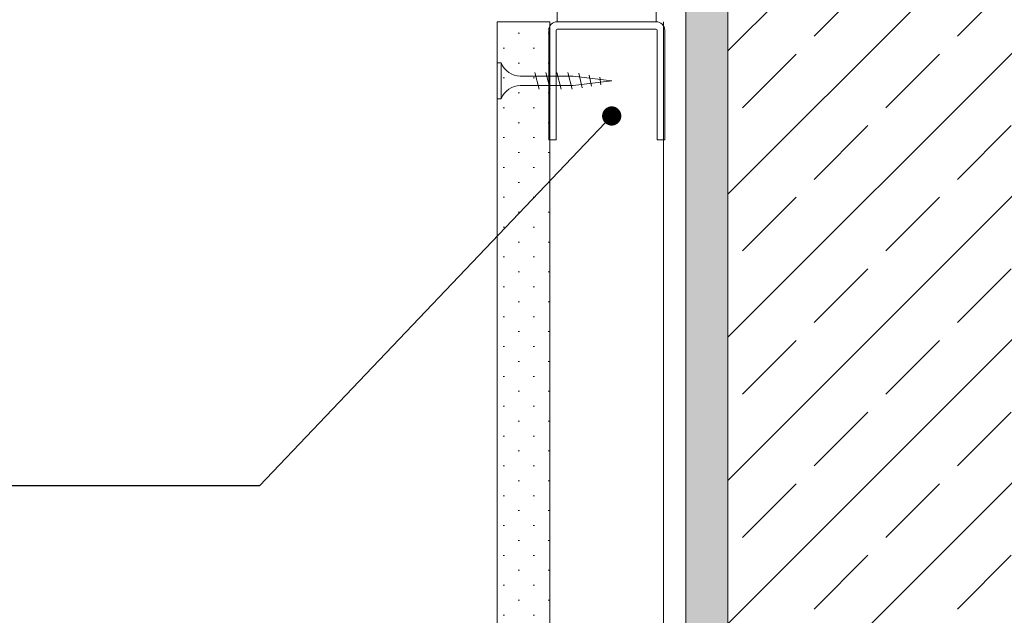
# Model space of a CAD drawing. Header units: metres. Extents: x -4 to 99, y -11 to 17.
# Tile 698 of 747: x 79.926 to 80.159, y -10.398 to -10.257. Entities that reach past the tile are written whole.
import ezdxf

# ---------------------------------------------------------------- set-up
doc = ezdxf.new("R2010")
doc.units = ezdxf.units.M
doc.header["$MEASUREMENT"] = 0
for name, color, linetype in [('152 - Bemaßung_ Beschriftung.Ausbau', 7, 'Continuous'), ('608 - Struktur.Träger', 7, 'Continuous'), ('Neubau_653 - Abdeckung.TB Verkofferung', 7, 'Continuous'), ('Neubau_660 - Unterkonstruktion.Trockenbau', 7, 'Continuous')]:
    doc.layers.add(name, color=color, linetype=linetype)
doc.styles.add('ERSTELLTER_STIL_2', font='txt')
doc.dimstyles.new('ERSTELLTER_STIL__15', dxfattribs={"dimtxt": 0.02, "dimasz": 0.01064, "dimexe": 0.18, "dimexo": 0.0625, "dimgap": 0, "dimtad": 1, "dimzin": 0, "dimdsep": 46, "dimtxsty": 'ERSTELLTER_STIL_2', "dimblk": 'ARROWHEAD_2', "dimblk1": 'ARROWHEAD_2', "dimblk2": 'ARROWHEAD_2', "dimcen": 0.09, "dimse1": 1, "dimse2": 1, "dimclrd": 7, "dimclre": 7, "dimclrt": 7, "dimazin": 0, "dimtfac": 1, "dimtdec": 4, "dimtmove": 0, "dimatfit": 3, "dimfxl": 1, "dimtolj": 1, "dimtzin": 0, "dimarcsym": 0})
doc.dimstyles.new('ERSTELLTER_STIL__5', dxfattribs={"dimtxt": 0.18, "dimasz": 0.00912, "dimexe": 0.18, "dimexo": 0.0625, "dimgap": 0, "dimtad": 0, "dimtih": 1, "dimtoh": 1, "dimdec": 4, "dimzin": 0, "dimdsep": 46, "dimcen": 0.09, "dimadec": 0, "dimazin": 0, "dimtfac": 1, "dimtdec": 4, "dimtmove": 0, "dimatfit": 3, "dimldrblk": 'ARROWHEAD_11', "dimfxl": 1, "dimtolj": 1, "dimtzin": 0, "dimarcsym": 0})
pattern_1 = [(45, (71.99356081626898, -19.65428605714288), (-0.003535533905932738, 0.003535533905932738), [0, -0.005000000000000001])]

# ---------------------------------------------------------------- blocks, each defined once
blk = doc.blocks.new('*D659', base_point=(71.99356081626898, -19.65428605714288))
at = {"layer": '152 - Bemaßung_ Beschriftung.Ausbau', "color": 7, "linetype": 'Continuous', "lineweight": 5}
for p, q in [((79.69204763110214, -10.10910409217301), (79.70604763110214, -10.11718699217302)), ((79.70954763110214, -10.11314554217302), (79.68854763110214, -10.11314554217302)), ((79.69904763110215, -10.25264554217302), (79.69904763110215, -10.11314554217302)), ((79.69204763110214, -10.24860409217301), (79.70604763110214, -10.25668699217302)), ((79.70954763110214, -10.25264554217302), (79.68854763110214, -10.25264554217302)), ((79.69904763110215, -10.25949154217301), (79.69904763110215, -10.25264554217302))]:
    blk.add_line(p, q, dxfattribs=at)
at = {"layer": '152 - Bemaßung_ Beschriftung.Ausbau', "color": 7, "lineweight": 5, "char_height": 0.02, "attachment_point": 7, "rotation": 90, "style": 'ERSTELLTER_STIL_2'}
for s, insert in [('\\A1;{\\pql;\\fArial|b0|i0|c0|p38;1\\fArial|b0|i0|c0|p38;\\A1{\\H.66x;\\S25^  ;}}', (79.69526480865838, -10.15240254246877)), ('\\A1;{\\pql;\\fArial|b0|i0|c0|p38;13\\fArial|b0|i0|c0|p38;\\A1{\\H.66x;\\S95^  ;}}', (79.69539043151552, -10.22569514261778))]:
    blk.add_mtext(s, dxfattribs=dict(at, insert=insert))
blk = doc.blocks.new('ARROWHEAD_2')
at = {"color": 0, "linetype": 'Continuous', "lineweight": 0}
for p, q in [((-0.3781315, -0.655), (0.3781315, 0.655)), ((0, 0), (-1, 0))]:
    blk.add_line(p, q, dxfattribs=at)
blk = doc.blocks.new('*D663', base_point=(71.99356081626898, -19.65428605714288))
at = {"layer": '152 - Bemaßung_ Beschriftung.Ausbau', "color": 7, "linetype": 'Continuous', "lineweight": 5}
for p, q in [((79.63394726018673, -10.24860409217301), (79.64794726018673, -10.25668699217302)), ((79.65144726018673, -10.25264554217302), (79.63044726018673, -10.25264554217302)), ((79.64094726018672, -10.67703605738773), (79.64094726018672, -10.25264554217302)), ((79.63394726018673, -10.67299460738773), (79.64794726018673, -10.68107750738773)), ((79.65144726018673, -10.67703605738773), (79.63044726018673, -10.67703605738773)), ((79.64094726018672, -10.68388205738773), (79.64094726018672, -10.67703605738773))]:
    blk.add_line(p, q, dxfattribs=at)
at = {"layer": '152 - Bemaßung_ Beschriftung.Ausbau', "color": 7, "lineweight": 5, "insert": (79.63694720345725, -10.49003490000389), "char_height": 0.02, "attachment_point": 7, "rotation": 90, "style": 'ERSTELLTER_STIL_2'}
blk.add_mtext('\\A1;{\\pql;\\fArial|b0|i0|c0|p38;42\\fArial|b0|i0|c0|p38;\\A1{\\H.66x;\\S44^  ;}}', dxfattribs=at)
blk = doc.blocks.new('ARROWHEAD_11')
at = {"color": 0, "linetype": 'Continuous', "lineweight": 0}
blk.add_line((0, 0), (-1, 0), dxfattribs=at)
at = {"color": 0, "linetype": 'Continuous', "lineweight": 0, "const_width": 0.25, "flags": 128}
blk.add_lwpolyline([(-0.125, 0, 1), (0.125, 0, 1)], format="xyb", close=True, dxfattribs=at)

msp = doc.modelspace()

# ---------------------------------------------------------------- hatches: boundary and pattern name
at = {"layer": '608 - Struktur.Träger', "linetype": 'Continuous', "lineweight": 5}
h = msp.add_hatch(dxfattribs=at)
h.set_pattern_fill('Gips_0005', style=0, pattern_type=2)
h.set_pattern_definition(pattern_1)
h.paths.add_polyline_path([(80.08354308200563, -9.959286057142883), (80.08354308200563, -10.61928605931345), (80.09354307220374, -10.61928605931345), (80.09354307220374, -10.60928605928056), (80.09354307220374, -9.959286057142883)])
h = msp.add_hatch(dxfattribs=at)
h.set_pattern_fill('Beton__Stahlbeton_0005', style=0, pattern_type=2)
h.set_pattern_definition([(44.99999999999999, (71.99356081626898, -19.65428605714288), (-0.01697056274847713, 0.01697056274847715), []), (44.99999999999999, (71.98507553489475, -19.64580077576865), (-0.01697056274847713, 0.01697056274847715), [0.018, -0.005999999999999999])])
h.paths.add_polyline_path([(80.09354306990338, -10.60928605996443), (80.49354307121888, -10.60928605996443), (80.49354307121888, -9.959286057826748), (80.09354306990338, -9.959286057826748)])
at = {"layer": 'Neubau_653 - Abdeckung.TB Verkofferung', "linetype": 'Continuous', "lineweight": 5}
h = msp.add_hatch(dxfattribs=at)
h.set_pattern_fill('Gips_0005', style=0, pattern_type=2)
h.set_pattern_definition(pattern_1)
h.paths.add_polyline_path([(80.03879308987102, -10.25764553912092), (80.051293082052, -10.25764553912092), (80.051293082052, -10.66453608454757), (80.03879308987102, -10.66453608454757)])

# ---------------------------------------------------------------- linework, layer by layer
at = {"layer": '608 - Struktur.Träger', "color": 7, "linetype": 'Continuous', "lineweight": 13}
msp.add_line((80.09354306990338, -9.959286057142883), (80.09354306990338, -10.60928605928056), dxfattribs=at)
at = {"layer": '608 - Struktur.Träger', "color": 7, "linetype": 'Continuous', "lineweight": 5}
msp.add_line((80.08354308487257, -9.969286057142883), (80.08354308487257, -10.61928606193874), dxfattribs=at)
at = {"layer": 'Neubau_653 - Abdeckung.TB Verkofferung', "color": 1, "linetype": 'Continuous', "lineweight": 13, "flags": 128}
msp.add_lwpolyline([(80.03879308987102, -10.25764553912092), (80.051293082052, -10.25764553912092), (80.051293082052, -10.66453608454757), (80.03879308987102, -10.66453608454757)], close=True, dxfattribs=at)
at = {"layer": 'Neubau_653 - Abdeckung.TB Verkofferung', "color": 1, "linetype": 'Continuous', "lineweight": 5, "flags": 128}
msp.add_lwpolyline([(80.07829310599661, -10.25764554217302), (80.07829308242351, -10.61928606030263)], dxfattribs=at)
at = {"layer": 'Neubau_660 - Unterkonstruktion.Trockenbau', "color": 1, "linetype": 'Continuous', "lineweight": 5}
for p, q in [((80.03979308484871, -10.27589554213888), (80.03979308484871, -10.26739554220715)), ((80.04879308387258, -10.27364554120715), (80.04779308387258, -10.26964554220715)), ((80.05139308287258, -10.27364554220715), (80.05039308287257, -10.26964554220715)), ((80.05399308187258, -10.27364554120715), (80.05299308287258, -10.26964554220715)), ((80.05659306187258, -10.27364554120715), (80.05559306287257, -10.26964554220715)), ((80.05896867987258, -10.27329502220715), (80.05815774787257, -10.26985731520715)), ((80.06119795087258, -10.27292461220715), (80.06066969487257, -10.27032760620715)), ((80.06344040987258, -10.27259342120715), (80.06318164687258, -10.27079789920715))]:
    msp.add_line(p, q, dxfattribs=at)
at = {"layer": 'Neubau_660 - Unterkonstruktion.Trockenbau', "color": 1, "linetype": 'Continuous', "lineweight": 5, "flags": 128}
msp.add_lwpolyline([(80.07654308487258, -10.25764554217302), (80.07654308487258, -10.25264554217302), (80.05304308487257, -10.25264554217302), (80.05304308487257, -10.25764554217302)], close=True, dxfattribs=at)
for points in [[(80.05104308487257, -10.28564554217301), (80.05104308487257, -10.25964554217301, -0.414213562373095), (80.05304308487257, -10.25764554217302), (80.07654308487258, -10.25764554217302, -0.4142135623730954), (80.07854308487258, -10.25964554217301), (80.07854308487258, -10.28564554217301), (80.07679308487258, -10.28564554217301), (80.07679308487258, -10.25964554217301, 0.414213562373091), (80.07654308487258, -10.25939554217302), (80.05304308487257, -10.25939554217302, 0.414213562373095), (80.05279308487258, -10.25964554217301), (80.05279308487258, -10.28564554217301)], [(80.0568585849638, -10.2705205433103), (80.04429309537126, -10.2705205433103, -0.3041916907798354), (80.03979308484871, -10.26739554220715), (80.03879308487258, -10.26739554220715), (80.03879308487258, -10.27589554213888), (80.03979308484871, -10.27589554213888, -0.3041912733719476), (80.04429308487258, -10.27277054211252), (80.0568585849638, -10.27277054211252), (80.06599739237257, -10.27164554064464)]]:
    msp.add_lwpolyline(points, format="xyb", close=True, dxfattribs=at)

# ---------------------------------------------------------------- dimensions: what is measured, and where the dimension line sits
at = {"layer": '152 - Bemaßung_ Beschriftung.Ausbau', "color": 7, "linetype": 'Continuous', "lineweight": 5}
for base, p1, p2, picture, middle in [((79.69904763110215, -10.11314554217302), (80.99304307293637, -10.25264554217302), (80.99304307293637, -10.11314554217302), '*D659', (79.68504763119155, -10.17581274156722)), ((79.64094726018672, -10.25264554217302), (80.6660430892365, -10.67703605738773), (80.99304307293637, -10.25264554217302), '*D663', (79.62694726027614, -10.44015249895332))]:
    dim = msp.add_linear_dim(base=base, p1=p1, p2=p2, angle=90, dimstyle='ERSTELLTER_STIL__15', dxfattribs=at)
    dim.commit()
    dim.dimension.update_dxf_attribs({"geometry": picture, "text_midpoint": middle, "dimtype": 160, "text_rotation": 90})

# ---------------------------------------------------------------- leaders
at = {"layer": '152 - Bemaßung_ Beschriftung.Ausbau', "color": 7, "linetype": 'Continuous', "lineweight": 9, "annotation_type": 0, "has_hookline": 1, "hookline_direction": 1, "text_width": 0.3712860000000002}
msp.add_leader([(80.06598416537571, -10.27998460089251), (79.98247425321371, -10.3676087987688), (79.58266000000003, -10.3676087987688)], dimstyle='ERSTELLTER_STIL__5', dxfattribs=at)

doc.saveas('drawing.dxf')
